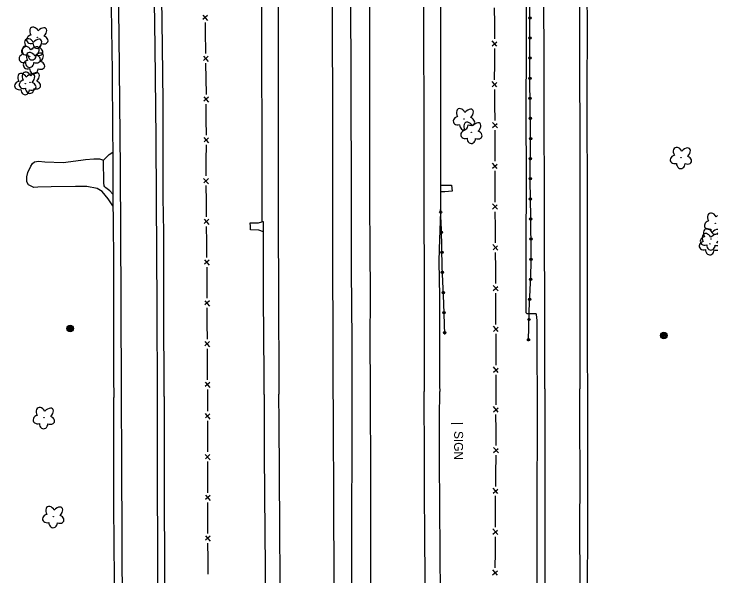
# Model space of a CAD drawing. Extents: x 588843 to 2552415, y 180129 to 269402.
# Drawn here: x 593763 to 594237.7, y 190638.4 to 191017.4 of the extents above; entities that cross this region are included whole.
import ezdxf

# ---------------------------------------------------------------- set-up
doc = ezdxf.new("R2010")
doc.units = 0
for name, color, linetype in [('E_BMGRD_P', 7, 'Continuous'), ('E_DTM_BreakLines', 7, 'Continuous'), ('E_DWY', 7, 'Continuous'), ('E_FEN_P', 7, 'Continuous'), ('E_LAND_Vegetation', 7, 'Continuous'), ('E_MISCPROP', 7, 'Continuous'), ('E_RDWY', 7, 'Continuous'), ('E_SGN', 7, 'Continuous'), ('E_SGN_Text', 7, 'Continuous'), ('E_WAL', 7, 'Continuous')]:
    doc.layers.add(name, color=color, linetype=linetype)

# ---------------------------------------------------------------- blocks, each defined once
blk = doc.blocks.new('DTRE_1')
at = {"layer": 'E_LAND_Vegetation'}
blk.add_circle((-0.18, 0.02), 0.256, dxfattribs=at)
for centre, major_axis, ratio in [((-2.54, 7.46), (1.9, -6.97), 0.782863), ((5.75, 3.85), (-7.38, -4.1), 0.691916), ((-8.15, 0.23), (6.9, -0.17), 0.832022), ((-3.41, -7.32), (2.52, 6.8), 0.716896), ((5.03, -5.17), (-7.02, 6.41), 0.560249)]:
    blk.add_ellipse(centre, major_axis=major_axis, ratio=ratio, start_param=1.570796, end_param=4.712389, dxfattribs=at)
blk = doc.blocks.new('SIGN_1')
at = {"layer": 'E_SGN_Text'}
blk.add_text('SIGN', height=12, dxfattribs=at).set_placement((-17.11, -6))
blk = doc.blocks.new('POLE_1')
at = {"layer": 'E_MISCPROP'}
for radius in [4.46, 3.35, 2.23, 1.12]:
    blk.add_circle((0, 0), radius, dxfattribs=at)

msp = doc.modelspace()

# ---------------------------------------------------------------- linework, layer by layer
at = {"layer": 'E_BMGRD_P'}
for points in [[(594109.91, 190796.69), (594110.32, 190817.26), (594111.23, 190836.01), (594111.64, 190848.5), (594111.74, 190855.36), (594111.45, 190880.36), (594111.06, 190905.15), (594111.37, 190936.6), (594110.88, 190973.6), (594110.89, 190998.9), (594110.9, 191029.84), (594110.92, 191067.64), (594110.83, 191111.49), (594110.75, 191167.33), (594110.27, 191230.33), (594110.3, 191292.32), (594110.43, 191367.62), (594110.87, 191393.95)], [(594053.44, 190801.32), (594052.85, 190822.07), (594051.7, 190847.05), (594051.2, 190871.98), (594050.68, 190885.58)]]:
    msp.add_lwpolyline(points, dxfattribs=at)
for centre, radius in [((594110.9, 191014.79), 0.79), ((594110.9, 191014.79), 0.398), ((594110.89, 191001.23), 0.79), ((594110.89, 191001.23), 0.398), ((594110.89, 190987.66), 0.79), ((594110.88, 190987.66), 0.398), ((594110.88, 190974.1), 0.79), ((594110.88, 190974.1), 0.398), ((594111.05, 190960.54), 0.79), ((594111.05, 190960.54), 0.398), ((594111.23, 190946.98), 0.79), ((594111.23, 190946.98), 0.398), ((594111.34, 190933.42), 0.79), ((594111.34, 190933.42), 0.398), ((594111.2, 190919.85), 0.79), ((594111.2, 190919.85), 0.398), ((594111.07, 190906.29), 0.79), ((594111.07, 190906.29), 0.398), ((594111.25, 190892.73), 0.79), ((594111.25, 190892.73), 0.398), ((594050.75, 190883.78), 0.79), ((594050.75, 190883.78), 0.398), ((594111.46, 190879.17), 0.79), ((594111.46, 190879.17), 0.398), ((594051.23, 190870.23), 0.79), ((594051.23, 190870.23), 0.398), ((594111.62, 190865.61), 0.79), ((594111.62, 190865.61), 0.398), ((594051.5, 190856.67), 0.79), ((594051.5, 190856.67), 0.398), ((594111.69, 190852.04), 0.79), ((594111.69, 190852.04), 0.398), ((594051.88, 190843.11), 0.79), ((594051.88, 190843.11), 0.398), ((594111.31, 190838.49), 0.79), ((594111.31, 190838.49), 0.398), ((594052.5, 190829.56), 0.79), ((594052.5, 190829.56), 0.398), ((594110.69, 190824.94), 0.79), ((594110.69, 190824.94), 0.398), ((594053.02, 190816.01), 0.79), ((594053.02, 190816.01), 0.398), ((594110.2, 190811.39), 0.79), ((594110.2, 190811.39), 0.398), ((594053.41, 190802.45), 0.79), ((594053.41, 190802.45), 0.398), ((594109.93, 190797.82), 0.79), ((594109.93, 190797.82), 0.398)]:
    msp.add_circle(centre, radius, dxfattribs=at)
at = {"layer": 'E_DTM_BreakLines'}
for points in [[(594107.47, 191393.84), (594107.56, 191366.91), (594107.55, 191333.99), (594107.7, 191300.8), (594107.76, 191271.65), (594107.81, 191231.96), (594107.99, 191197.18), (594108.11, 191162.66), (594108.33, 191122.11), (594108.31, 191081.39), (594108.3, 191039.35), (594108.31, 190996.08), (594108.23, 190951.12), (594108.25, 190906.15), (594108.23, 190859.07), (594108.15, 190816), (594108.78, 190815.37), (594114.55, 190815.37), (594115.04, 190815.2), (594115.21, 190814.8), (594115.51, 190810.62), (594115.66, 190783.47), (594115.79, 190764.12)], [(593820.45, 191383.9), (593821.02, 191359.24), (593821.85, 191320.66), (593823.15, 191280.43), (593824.25, 191240.27), (593825.27, 191205.66), (593826.29, 191165.12), (593827.12, 191122.11), (593827.88, 191076.27), (593828.51, 191021.73), (593829.15, 190978.76), (593829.44, 190938.3), (593829.63, 190924.34), (593829.66, 190908.91), (593829.65, 190895.91), (593829.61, 190888.14), (593829.8, 190880.1), (593830.02, 190847.37), (593829.97, 190810.1), (593830.14, 190771.95), (593830.2, 190758.88)], [(594149.93, 190764.75), (594149.78, 190785.61), (594149.73, 190817.11), (594149.77, 190852.16), (594149.75, 190883.33), (594149.63, 190909.32), (594149.54, 190937.34), (594149.55, 190969.1), (594149.63, 191004.42), (594149.41, 191036.15), (594149.43, 191070.2), (594149.44, 191104.98), (594149.75, 191135.69), (594150.42, 191157.04), (594151.79, 191188.64), (594153, 191222.23), (594154.57, 191253.56), (594155.61, 191280.39), (594156.34, 191301.28), (594157.65, 191330.95), (594157.76, 191353.7)], [(593864.1, 190759.51), (593864.11, 190774.7), (593863.93, 190805.51), (593864.02, 190838.13), (593864.03, 190870.36), (593863.61, 190893.75), (593863.63, 190928.63), (593863.49, 190958.17), (593863.04, 190995.63), (593862.59, 191028.37), (593862.1, 191068.87), (593861.54, 191103.6), (593860.75, 191141.45), (593859.99, 191177.3), (593859.39, 191202.18)], [(594050.69, 190884.13), (594049.57, 190858.89), (594049.36, 190850.59), (594049.97, 190826.95), (594049.82, 190794.36), (594049.95, 190766.65), (594050.04, 190762.91)], [(593931.31, 190826.21), (593931.12, 190870.58), (593931.11, 190877.2), (593929.84, 190877.24)], [(593931.61, 190760.74), (593931.57, 190774.35), (593931.31, 190826.21)], [(594115.79, 190764.12), (594115.7, 190734.19), (594115.51, 190697.4), (594115.58, 190665.24), (594115.65, 190636.51), (594115.87, 190610.66), (594115.96, 190577.01), (594116.05, 190542.12), (594116.09, 190512.98), (594116.21, 190485.51), (594116.18, 190456.04), (594116.32, 190426.77), (594116.45, 190394.68), (594116.45, 190363.71), (594116.62, 190334.08), (594116.65, 190302.22), (594116.69, 190270.99), (594116.75, 190238.99), (594116.82, 190206.86), (594116.89, 190186.76)], [(594151, 190186.6), (594150.83, 190214.41), (594150.93, 190246.6), (594150.88, 190281.62), (594150.67, 190319.74), (594150.71, 190333.24), (594150.7, 190349.54), (594150.49, 190358.92), (594150.43, 190371.69), (594150.41, 190385.06), (594150.43, 190413.53), (594150.31, 190448.75), (594150.34, 190478.02), (594150.24, 190508.88), (594150.09, 190546.8), (594149.85, 190587.47), (594149.82, 190630.41), (594149.95, 190668.59), (594149.84, 190709.53), (594149.99, 190744.95), (594149.93, 190764.75)], [(593831.87, 190188.97), (593831.72, 190219.82), (593831.63, 190263.89), (593831.54, 190308.55), (593831.35, 190354.35), (593831.27, 190401.51), (593831.06, 190449.9), (593831.05, 190498.63), (593830.86, 190544.79), (593830.61, 190591.85), (593830.72, 190635.92), (593830.31, 190685.54), (593830.26, 190731.34), (593830.2, 190758.88)], [(593864.1, 190759.51), (593864.16, 190724.98), (593864.25, 190691.16), (593864.54, 190645.92), (593864.53, 190611.17), (593864.64, 190574.09), (593864.91, 190532.11), (593864.95, 190492.07), (593865.02, 190452.32), (593865.2, 190412.41), (593865.32, 190367.91), (593865.52, 190324.81), (593865.56, 190275.22), (593865.78, 190228.99), (593865.84, 190188.54)], [(593931.61, 190760.74), (593931.73, 190720.62), (593932.14, 190667.67), (593932.53, 190621.34), (593932.67, 190585.7), (593932.81, 190549.89), (593932.97, 190511.49), (593933.31, 190469.68), (593933.61, 190428.66), (593933.79, 190385.05), (593934.15, 190338.82), (593934.25, 190303.48), (593934.63, 190264.36), (593935.08, 190226.82), (593935.2, 190195.39), (593935.29, 190187.66)], [(594054.07, 190187.03), (594054.01, 190193.58), (594053.7, 190232.52), (594053.4, 190263.49), (594053.11, 190289.5), (594052.86, 190315.67), (594052.63, 190346.14), (594052.54, 190370.32), (594052.25, 190394.9), (594052.01, 190423.67), (594051.76, 190450.11), (594051.56, 190479.88), (594051.35, 190509.14), (594051.21, 190538.18), (594051.03, 190565.75), (594050.73, 190595.59), (594050.55, 190624.49), (594050.32, 190655.15), (594050.18, 190684.75), (594050.01, 190717.15), (594049.94, 190745.29), (594050.04, 190762.91)]]:
    msp.add_lwpolyline(points, dxfattribs=at)
at = {"layer": 'E_DWY'}
for points in [[(593829.61, 190888.14), (593826.42, 190892.8), (593822.46, 190897.72), (593818.92, 190899.76), (593812.08, 190901), (593804.35, 190901.08), (593788, 190900.81), (593778.92, 190900.7), (593776.31, 190900.36), (593772.65, 190902.24), (593771.58, 190904.2), (593771.62, 190907.7), (593772.2, 190910.44), (593774.31, 190914.82), (593775.47, 190916.7), (593776.81, 190917.63), (593779.43, 190918.09), (593783.66, 190917.74), (593796.01, 190917.2), (593808.05, 190918.96), (593811.05, 190919.31), (593816.74, 190919.84), (593820.66, 190919.65), (593823.39, 190918.8), (593827.2, 190922.72), (593829.63, 190924.34)], [(593829.65, 190895.91), (593827.58, 190898.11), (593824.81, 190900.15), (593824.08, 190900.92), (593823.66, 190901.65), (593823.46, 190903.61), (593823.39, 190918.8)]]:
    msp.add_lwpolyline(points, dxfattribs=at)
at = {"layer": 'E_FEN_P'}
for p, q in [((593890.28, 191016.57), (593893.5, 191012.95)), ((593893.46, 191016.44), (593890.38, 191013.65)), ((594088.63, 190995.72), (594085.45, 190999.38)), ((594085.45, 190995.89), (594088.57, 190998.64)), ((593890.62, 190989.07), (593893.85, 190985.46)), ((593893.8, 190988.95), (593890.72, 190986.15)), ((594088.64, 190968.24), (594085.41, 190971.86)), ((594085.45, 190968.37), (594088.54, 190971.16)), ((593890.95, 190961.61), (593894.1, 190957.92)), ((593894.13, 190961.41), (593890.98, 190958.69)), ((594088.93, 190940.74), (594085.71, 190944.36)), ((594085.75, 190940.87), (594088.84, 190943.66)), ((593890.98, 190934.08), (593894.21, 190930.46)), ((593894.17, 190933.95), (593891.08, 190931.16)), ((594088.88, 190913.22), (594085.7, 190916.89)), ((594085.7, 190913.4), (594088.82, 190916.14)), ((593890.84, 190906.58), (593894.06, 190902.95)), ((593894.03, 190906.44), (593890.94, 190903.66)), ((594088.92, 190885.74), (594085.7, 190889.37)), ((594085.73, 190885.88), (594088.83, 190888.66)), ((593891.1, 190879.08), (593894.32, 190875.46)), ((593894.29, 190878.95), (593891.2, 190876.16)), ((594089.18, 190858.24), (594085.96, 190861.87)), ((594086, 190858.38), (594089.09, 190861.16)), ((593891.39, 190851.58), (593894.61, 190847.96)), ((593894.57, 190851.45), (593891.48, 190848.66)), ((594089.37, 190830.73), (594086.17, 190834.38)), ((594086.19, 190830.89), (594089.3, 190833.65)), ((593891.56, 190824.09), (593894.76, 190820.45)), ((593894.74, 190823.94), (593891.63, 190821.17)), ((594089.5, 190803.23), (594086.3, 190806.88)), ((594086.31, 190803.39), (594089.42, 190806.15)), ((593891.65, 190796.59), (593894.85, 190792.95)), ((593894.84, 190796.44), (593891.73, 190793.68)), ((594089.55, 190775.73), (594086.36, 190779.38)), ((594086.36, 190775.89), (594089.48, 190778.65)), ((593891.82, 190769.08), (593895.05, 190765.46)), ((593895.01, 190768.95), (593891.92, 190766.16)), ((594086.28, 190749.15), (594089.41, 190751.88)), ((594089.46, 190748.96), (594086.3, 190752.64)), ((593891.9, 190747.92), (593895.09, 190744.27)), ((593895.08, 190747.76), (593891.97, 190745)), ((594089.59, 190721.47), (594086.38, 190725.12)), ((594086.4, 190721.63), (594089.51, 190724.39)), ((593891.93, 190720.42), (593895.12, 190716.77)), ((593895.11, 190720.26), (593892, 190717.5)), ((594086.06, 190694.16), (594089.22, 190696.87)), ((594089.24, 190693.95), (594086.11, 190697.65)), ((593891.97, 190692.92), (593895.16, 190689.27)), ((593895.16, 190692.76), (593892.04, 190690)), ((594085.95, 190666.64), (594089.08, 190669.39)), ((594089.14, 190666.47), (594085.96, 190670.13)), ((593892.02, 190665.42), (593895.22, 190661.78)), ((593895.21, 190665.27), (593892.1, 190662.5)), ((594085.76, 190639.16), (594088.91, 190641.88)), ((594088.95, 190638.96), (594085.8, 190642.65))]:
    msp.add_line(p, q, dxfattribs=at)
for points in [[(594087.14, 191011.11), (594087.06, 191021.61)], [(593891.81, 191011.7), (593891.93, 191001.21)], [(594087.17, 191000.61), (594087.18, 191005.08), (594087.14, 191011.11)], [(593891.93, 191001.21), (593892, 190995.75), (593892.07, 190990.71)], [(594087.13, 190983.61), (594087.16, 190994.11)], [(593892.16, 190984.21), (593892.3, 190973.71)], [(594087.11, 190973.11), (594087.11, 190973.5), (594087.13, 190983.61)], [(593892.3, 190973.71), (593892.44, 190963.65), (593892.43, 190963.21)], [(594087.3, 190956.11), (594087.18, 190966.61)], [(593892.37, 190956.71), (593892.28, 190947.87), (593892.3, 190946.21)], [(594087.41, 190945.61), (594087.3, 190956.11)], [(593892.3, 190946.21), (593892.43, 190935.71)], [(594087.43, 190928.61), (594087.45, 190939.11)], [(593892.46, 190929.21), (593892.39, 190918.71)], [(594087.42, 190918.11), (594087.43, 190928.61)], [(593892.39, 190918.71), (593892.33, 190908.21)], [(594087.39, 190901.11), (594087.41, 190911.61)], [(593892.36, 190901.71), (593892.46, 190891.21)], [(594087.4, 190890.61), (594087.38, 190893.35), (594087.39, 190901.11)], [(593892.46, 190891.21), (593892.56, 190880.71)], [(594087.57, 190873.61), (594087.47, 190884.11)], [(593892.62, 190874.21), (593892.73, 190863.71)], [(594087.67, 190863.11), (594087.57, 190873.61)], [(593892.73, 190863.71), (593892.84, 190853.21)], [(594087.83, 190846.11), (594087.73, 190856.61)], [(593892.91, 190846.71), (593892.95, 190842.94), (593892.98, 190836.21)], [(594087.88, 190835.61), (594087.84, 190845.42), (594087.83, 190846.11)], [(593892.98, 190836.21), (593893.02, 190825.71)], [(594087.96, 190818.61), (594087.91, 190829.11)], [(593893.05, 190819.21), (593893.09, 190810.33), (593893.09, 190808.71)], [(594088.01, 190808.11), (594087.96, 190818.61)], [(593893.09, 190808.71), (593893.12, 190798.21)], [(594088.06, 190791.11), (594088.06, 190797.38), (594088.04, 190801.61)], [(593893.14, 190791.71), (593893.17, 190781.21)], [(594088.07, 190780.61), (594088.06, 190791.11)], [(593893.17, 190781.21), (593893.17, 190778.93), (593893.27, 190770.72)], [(594088.09, 190763.61), (594088.08, 190774.11)], [(593893.35, 190764.22), (593893.37, 190762.6), (593893.35, 190760.04)], [(594088.02, 190753.85), (594088.09, 190763.61)], [(593893.35, 190760.04), (593893.37, 190749.54)], [(594088.05, 190736.85), (594088, 190747.35)], [(593893.37, 190743.04), (593893.38, 190732.54)], [(594088.09, 190726.35), (594088.05, 190736.85)], [(593893.38, 190732.54), (593893.4, 190722.04)], [(594088, 190709.35), (594088.13, 190717.58), (594088.12, 190719.85)], [(593893.4, 190715.54), (593893.4, 190715.12), (593893.42, 190705.04)], [(594087.84, 190698.85), (594088, 190709.35)], [(593893.42, 190705.04), (593893.44, 190694.54)], [(594087.69, 190681.86), (594087.71, 190690.14), (594087.74, 190692.36)], [(593893.45, 190688.04), (593893.47, 190677.54)], [(594087.68, 190671.36), (594087.69, 190681.86)], [(593893.47, 190677.54), (593893.49, 190667.04)], [(594087.62, 190654.36), (594087.65, 190658.15), (594087.67, 190664.86)], [(593893.51, 190660.54), (593893.56, 190650.04)], [(594087.52, 190643.86), (594087.62, 190654.36)], [(593893.56, 190650.04), (593893.6, 190639.54)]]:
    msp.add_lwpolyline(points, dxfattribs=at)
at = {"layer": 'E_LAND_Vegetation'}
for centre in [(594235.88, 190876.31), (594233.08, 190865.64), (594232.29, 190862.42)]:
    msp.add_circle(centre, 0.128, dxfattribs=at)
for centre, major_axis, ratio, start_param, end_param in [((594233.96, 190879.28), (2.05, -3.69), 0.691916, 1.570796, 4.712389), ((594232.15, 190875.13), (3.49, 0.95), 0.782863, 1.570796, 4.712389), ((594238.47, 190878.92), (-3.21, -3.51), 0.560249, 4.455993, 4.712389), ((594231.17, 190868.61), (2.05, -3.69), 0.691916, 1.570796, 4.712389), ((594235.77, 190872.33), (0.09, 3.45), 0.832022, 1.570796, 3.892222), ((594230.38, 190865.39), (2.05, -3.69), 0.691916, 1.570796, 4.712389), ((594234.89, 190865.02), (-3.21, -3.51), 0.560249, 3.323139, 4.712389), ((594235.68, 190868.25), (-3.21, -3.51), 0.560249, 3.623707, 4.712389), ((594228.57, 190861.24), (3.49, 0.95), 0.782863, 1.570796, 4.712389), ((594229.36, 190864.46), (3.49, 0.95), 0.782863, 1.570796, 4.712389), ((594234.89, 190865.02), (-3.21, -3.51), 0.560249, 1.570796, 1.838115), ((594235.96, 190860.8), (-3.4, 1.26), 0.716896, 4.484375, 4.712389), ((594235.68, 190868.25), (-3.21, -3.51), 0.560249, 1.570796, 1.577081), ((594236.75, 190864.02), (-3.4, 1.26), 0.716896, 4.71073, 4.712389), ((594232.18, 190858.44), (0.09, 3.45), 0.832022, 1.570796, 4.712389), ((594232.97, 190861.66), (0.09, 3.45), 0.832022, 1.570796, 4.712389), ((594235.96, 190860.8), (-3.4, 1.26), 0.716896, 1.570796, 2.298181), ((594236.75, 190864.02), (-3.4, 1.26), 0.716896, 1.570796, 2.071827)]:
    msp.add_ellipse(centre, major_axis=major_axis, ratio=ratio, start_param=start_param, end_param=end_param, dxfattribs=at)
at = {"layer": 'E_RDWY'}
for points in [[(594158.57, 191395.61), (594158.36, 191373.56), (594158.02, 191359.8), (594157.82, 191354.03), (594157.76, 191353.7), (594156.89, 191335.9), (594155.21, 191313.42), (594153.69, 191292.62), (594151.85, 191265.52), (594150.07, 191240.91), (594148.74, 191221.82), (594147.25, 191200.08), (594143.95, 191155.15), (594144.14, 191118.39), (594144.08, 191072.79), (594144.23, 191029.21), (594144.38, 190984.15), (594144.44, 190931.27), (594144.59, 190881.23), (594144.61, 190830.95), (594144.59, 190785.27), (594144.61, 190764.65)], [(594003.28, 190762.06), (594003.27, 190765.67), (594003.25, 190796.49), (594003.26, 190827.53), (594003.2, 190859.66), (594003.02, 190889.92), (594002.88, 190918.67), (594002.97, 190949.68), (594003.02, 190977.64), (594002.88, 191007.39), (594002.97, 191044.04), (594002.8, 191074.72), (594002.62, 191107.66), (594002.53, 191144.76), (594002.47, 191181.82), (594002.33, 191205.62), (594002.49, 191236.11), (594002.28, 191269.61), (594002.25, 191294.42), (594002.08, 191331.74), (594002.02, 191368.5), (594001.99, 191390.18)], [(594038.27, 191391.44), (594038.25, 191345.13), (594038.42, 191296.7), (594038.51, 191247.68), (594038.72, 191197.4), (594038.85, 191156.51), (594038.8, 191119.01), (594038.89, 191079.05), (594039.06, 191037.42), (594039.16, 190993.97), (594039.26, 190958.43), (594039.43, 190917.73), (594039.41, 190880.33), (594039.58, 190843.79), (594039.64, 190803.12), (594039.63, 190766.17), (594039.65, 190762.72)], [(594120.89, 190764.67), (594120.95, 190789.51), (594120.84, 190825.16), (594120.69, 190862.7), (594120.75, 190900.44), (594120.52, 190943.66), (594120.41, 190987.57), (594120.34, 191027.16), (594120.28, 191069.96), (594120.13, 191112.02), (594120.02, 191156.92), (594119.92, 191200.26), (594119.93, 191244.89), (594119.66, 191288), (594119.76, 191331.91), (594119.77, 191394.26)], [(593865.53, 191385.46), (593866.18, 191349.59), (593866.35, 191338.19), (593866.29, 191331.97), (593866.12, 191327.63), (593865.66, 191318.51), (593864.1, 191286.69), (593862.78, 191264.84), (593861.64, 191242.43), (593860.6, 191222.53), (593859.39, 191202.18), (593858.41, 191184.96), (593856.74, 191152.85), (593855.65, 191136.88), (593856.55, 191092.85), (593857.27, 191041.3), (593857.82, 190994.99), (593858.49, 190933.62), (593858.81, 190892.56), (593859.24, 190820.24), (593859.45, 190759.42)], [(593940.2, 191388.04), (593940.06, 191351.48), (593940.25, 191301.61), (593940.54, 191238.66), (593940.52, 191190.66), (593940.66, 191144.68), (593940.79, 191087.98), (593940.98, 191034.45), (593941.16, 190984.58), (593941.05, 190929.44), (593941.09, 190878.15), (593941.32, 190827.22), (593941.57, 190767.75), (593941.57, 190761.1)], [(593976.77, 191389.31), (593976.71, 191350.43), (593976.88, 191306.53), (593976.9, 191260.48), (593977, 191217.7), (593977.28, 191173.17), (593977.3, 191124.04), (593977.39, 191078.7), (593977.45, 191037.4), (593977.44, 191002.57), (593977.64, 190960.34), (593977.74, 190916.82), (593977.8, 190877.27), (593977.78, 190845.11), (593977.92, 190803.52), (593978.05, 190764.12)], [(593825.54, 191384.07), (593827.08, 191317.77), (593828.92, 191247.99), (593831.2, 191158.82), (593832.59, 191083.1), (593833.59, 191002.87), (593834.49, 190912.72), (593834.99, 190825.42), (593835.22, 190758.98)], [(594050.67, 190901.95), (594053.06, 190902.09), (594055.9, 190902.06), (594057.91, 190902.01), (594058.49, 190897.88), (594053.42, 190897.5), (594050.67, 190897.39)], [(593931.12, 190870.45), (593931.12, 190870.58), (593928.12, 190871.58), (593922.43, 190871.97), (593922.48, 190874.02), (593922.29, 190876.55), (593927.78, 190876.69), (593930.02, 190877.28)], [(593978.05, 190764.12), (593978.06, 190761.59)], [(594120.89, 190764.67), (594120.91, 190734.58), (594120.91, 190697.38), (594120.98, 190663.87), (594120.93, 190632.05), (594121.01, 190591.72), (594121.15, 190551.45), (594121.19, 190508.69), (594121.27, 190469.59), (594121.32, 190431.68), (594121.53, 190396.71), (594121.59, 190358.05), (594121.65, 190321.99), (594121.77, 190286.34), (594121.89, 190250.72), (594121.97, 190211.79), (594122.07, 190186.73)], [(594145.84, 190186.63), (594145.84, 190205.81), (594145.7, 190234.96), (594145.69, 190268.62), (594145.62, 190293.44), (594145.48, 190321.65), (594145.41, 190346), (594145.36, 190366.79), (594145.12, 190395.23), (594145.09, 190419.82), (594145.06, 190448.71), (594144.98, 190478.47), (594144.93, 190509.61), (594144.91, 190539.99), (594144.83, 190569.2), (594144.88, 190604.06), (594144.8, 190635.17), (594144.62, 190670.5), (594144.67, 190703.92), (594144.56, 190743.55), (594144.61, 190764.65)], [(593835.22, 190758.98), (593835.37, 190716.35), (593835.62, 190661.68), (593835.77, 190614.32), (593835.94, 190570.29), (593836.01, 190521.91), (593836.22, 190463.43), (593836.32, 190412.28), (593836.41, 190358.64), (593836.58, 190301.65), (593836.67, 190245.28), (593836.82, 190188.91)], [(593859.45, 190759.42), (593859.51, 190708.49), (593859.67, 190649.36), (593859.89, 190593.34), (593860.11, 190525.99), (593860.21, 190461.81), (593860.44, 190393.5), (593860.63, 190317.5), (593860.75, 190244.01), (593860.92, 190188.6)], [(593945.41, 190187.53), (593945.1, 190221.04), (593944.69, 190257.66), (593944.5, 190294.32), (593944.2, 190336.47), (593943.96, 190373.69), (593943.64, 190410.18), (593943.45, 190448.68), (593943.22, 190485.25), (593942.95, 190523.71), (593942.9, 190562.96), (593942.75, 190599.4), (593942.47, 190635.92), (593942.23, 190670.21), (593942.08, 190707.75), (593941.84, 190741.64), (593941.57, 190761.1)], [(593978.06, 190761.59), (593978.12, 190753.6), (593978.35, 190677.68), (593978.6, 190646.75), (593978.8, 190617.48), (593978.98, 190591.37), (593979.15, 190561.11), (593979.35, 190532.45), (593979.5, 190514.25), (593980.01, 190447.16), (593980.19, 190419.24), (593980.42, 190389.56), (593980.74, 190353.91), (593981.04, 190319.2), (593981.35, 190277.41), (593981.6, 190236.9), (593982.01, 190198.7), (593982.13, 190187.35)], [(594007.62, 190187.24), (594007.43, 190206.96), (594007.22, 190240.94), (594006.8, 190276.24), (594006.42, 190310.37), (594006.07, 190338.85), (594006.01, 190365.95), (594005.73, 190397.21), (594005.45, 190429.08), (594005.21, 190455.63), (594005, 190482.47), (594004.75, 190513.26), (594004.53, 190545.51), (594004.24, 190575.78), (594003.98, 190602.94), (594003.69, 190631.48), (594003.67, 190654.33), (594003.52, 190687.58), (594003.5, 190720.6), (594003.41, 190746.53), (594003.28, 190762.06)], [(594043.81, 190187.08), (594043.6, 190212.53), (594043.29, 190245.45), (594043.03, 190273.2), (594042.81, 190304.58), (594042.49, 190332.94), (594042.26, 190362.03), (594042.06, 190391.83), (594041.72, 190422), (594041.51, 190449.11), (594041.3, 190473.78), (594041.06, 190501.29), (594040.95, 190530.65), (594040.63, 190559.21), (594040.48, 190584.5), (594040.33, 190610.14), (594040.2, 190636.42), (594039.98, 190665.96), (594039.89, 190694.2), (594039.76, 190726.1), (594039.67, 190753.56), (594039.65, 190762.72)]]:
    msp.add_lwpolyline(points, dxfattribs=at)
at = {"layer": 'E_SGN'}
msp.add_lwpolyline([(594057.83, 190741.18), (594065.56, 190741.54)], dxfattribs=at)
at = {"layer": 'E_WAL'}
for points in [[(594049.68, 191391.84), (594049.74, 191365.18), (594049.91, 191293.22), (594050.09, 191229.63), (594050.12, 191147.2), (594050.54, 191024.12), (594050.68, 190885.58), (594050.69, 190883.78)], [(593928.8, 191387.65), (593929.3, 191305.02), (593929.46, 191211.65), (593929.37, 191143.14), (593929.93, 191055.28), (593929.91, 190995.79), (593930.08, 190925.7), (593930.02, 190877.28)], [(593990.83, 190604.81), (593990.9, 190797.14), (593990.59, 190844.62), (593990.48, 190898.54), (593990.3, 190965.38), (593990.2, 191036.54), (593990.16, 191103.78), (593989.79, 191181.37), (593989.75, 191266.39), (593989.46, 191359.96), (593989.16, 191389.74)]]:
    msp.add_lwpolyline(points, dxfattribs=at)

# ---------------------------------------------------------------- block references
at = {"layer": 'E_LAND_Vegetation', "yscale": 0.5}
for p, xscale, rotation in [((593778.68, 191001.73), 0.5000000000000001, 89.97812782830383), ((593775.29, 190993.99), 0.5000000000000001, 89.97812782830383), ((593773.59, 190988.9), 0.5000000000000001, 89.97812782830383), ((593776.45, 190984.65), 0.5000000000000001, 89.97812782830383), ((593770.61, 190970.54), 0.5000000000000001, 89.97812782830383), ((593773.69, 190971.39), 0.5000000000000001, 89.97812782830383), ((594066.46, 190946.8), 0.5000000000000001, 89.97812782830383), ((594071.47, 190937.63), 0.5000000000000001, 89.97812782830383), ((594212.77, 190920.67), 0.5000000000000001, 89.97812782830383), ((593783.1, 190745.21), 0.5, 89.715156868), ((593789.46, 190678.46), 0.5, 89.715156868)]:
    msp.add_blockref('DTRE_1', p, dxfattribs=dict(at, xscale=xscale, rotation=rotation))
at = {"layer": 'E_MISCPROP', "xscale": 0.5000000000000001, "yscale": 0.5, "rotation": 89.97812782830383}
for p in [(593800.75, 190805.28), (594201.13, 190800.59)]:
    msp.add_blockref('POLE_1', p, dxfattribs=at)
at = {"layer": 'E_SGN_Text', "xscale": 0.5, "yscale": 0.5, "rotation": -90.28484313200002}
msp.add_blockref('SIGN_1', (594062.78, 190727.66), dxfattribs=at)

doc.saveas('drawing.dxf')
